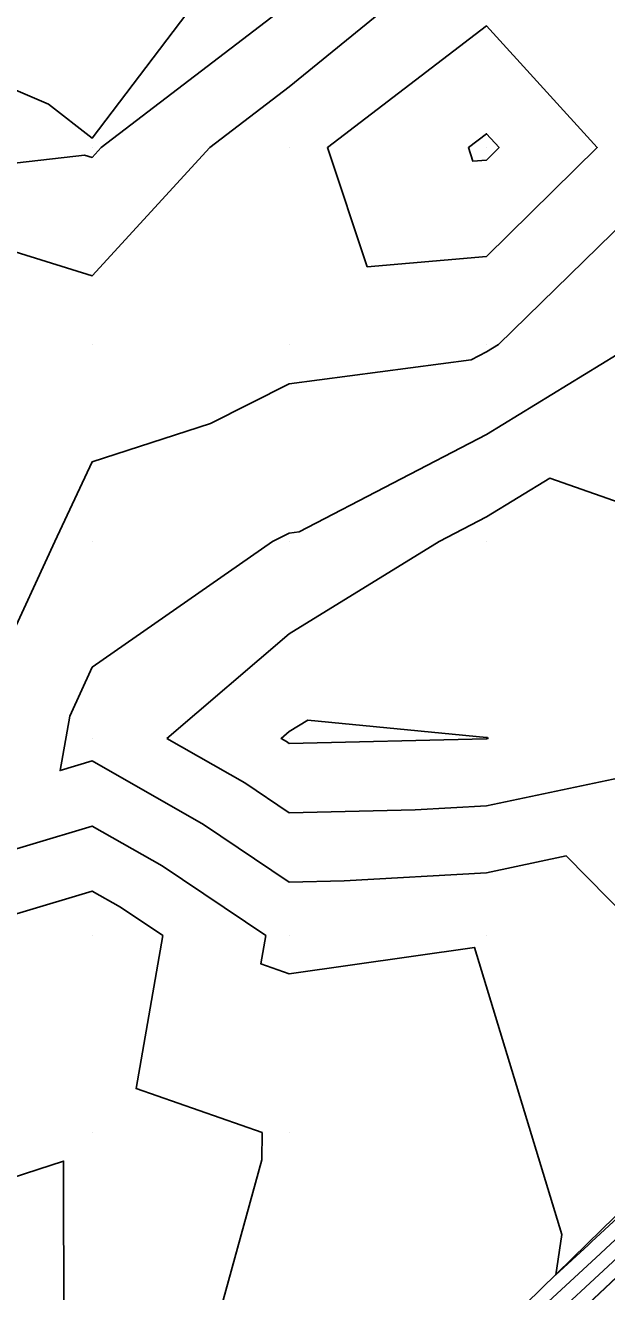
# Model space of a CAD drawing. Extents: x 2188792 to 2191981, y 386090 to 389710.
# Drawn here: x 2191046.8 to 2191076.3, y 388862.2 to 388926.5 of the extents above; entities that cross this region are included whole.
import ezdxf

# ---------------------------------------------------------------- set-up
doc = ezdxf.new("R2010")
doc.units = 0
for name, color, linetype in [('DTM Contours Major', 7, 'Continuous'), ('DTM Contours Minor', 7, 'Continuous'), ('Exist DTM QL2 LIDAR Elevation Point', 7, 'Continuous'), ('PH Exist DTM Breakline', 7, 'Continuous')]:
    doc.layers.add(name, color=color, linetype=linetype)

msp = doc.modelspace()

# ---------------------------------------------------------------- linework, layer by layer
at = {"layer": 'DTM Contours Major'}
for points in [[(2191135.29, 388919.278), (2191129.673, 388913.531), (2191129.274, 388913.142), (2191123.779, 388907.526), (2191123.091, 388906.983), (2191117.854, 388902.39), (2191117.317, 388901.838), (2191111.718, 388897.004), (2191111.713, 388896.994), (2191111.703, 388896.983), (2191111.69, 388896.976), (2191103.395, 388887.906), (2191103.254, 388887.79), (2191096.687, 388881.616), (2191096.601, 388881.534), (2191089.991, 388875.321), (2191089.971, 388875.271), (2191089.93, 388875.231), (2191089.889, 388875.19), (2191083.241, 388868.952), (2191083.206, 388868.919), (2191076.538, 388862.663), (2191076.522, 388862.647), (2191070.575, 388857.068)], [(2191054.002, 388890.284), (2191060.208, 388895.603), (2191067.802, 388900.285), (2191070.209, 388901.537), (2191073.428, 388903.504), (2191080.21, 388901.128), (2191080.545, 388900.285), (2191082.069, 388892.143), (2191085.615, 388888.598), (2191082.501, 388887.303), (2191080.637, 388886.528), (2191078.564, 388888.638), (2191070.209, 388886.872), (2191066.592, 388886.667), (2191060.208, 388886.515), (2191057.955, 388888.031), (2191054.002, 388890.284)]]:
    msp.add_lwpolyline(points, dxfattribs=at)
at = {"layer": 'DTM Contours Minor'}
for points in [[(2191040.206, 388925.834), (2191047.991, 388922.503), (2191050.207, 388920.765), (2191057.411, 388930.288), (2191055.573, 388934.923), (2191060.208, 388935.418), (2191063.508, 388930.288), (2191060.208, 388927.583), (2191050.665, 388920.287), (2191050.207, 388919.788), (2191049.827, 388919.907), (2191040.206, 388918.813)], [(2191068.653, 388930.288), (2191060.208, 388923.367), (2191056.18, 388920.287), (2191050.207, 388913.772), (2191045.246, 388915.325)], [(2191045.758, 388894.733), (2191048.307, 388900.285), (2191050.207, 388904.33), (2191056.202, 388906.28), (2191060.208, 388908.293), (2191069.436, 388909.513), (2191070.209, 388909.915), (2191070.816, 388910.286), (2191080.21, 388919.488), (2191087.979, 388918.055), (2191090.211, 388918.736), (2191093.997, 388920.287), (2191094.557, 388925.942), (2191096.143, 388930.288)], [(2191070.209, 388914.755), (2191064.159, 388914.237), (2191062.136, 388920.287), (2191070.209, 388926.468), (2191075.825, 388920.287), (2191070.209, 388914.755)], [(2191135.765, 388921.325), (2191133.839, 388919.386), (2191129.285, 388914.22), (2191128.558, 388913.481), (2191125.981, 388910.472), (2191123.158, 388907.587), (2191123.081, 388907.526), (2191121.772, 388906.377), (2191117.176, 388903.115), (2191115.571, 388901.458), (2191110.96, 388897.8), (2191108.161, 388894.911), (2191103.317, 388889.5), (2191100.376, 388886.777), (2191096.495, 388883.161), (2191093.131, 388880.049), (2191089.634, 388876.791), (2191085.765, 388873.213), (2191082.726, 388870.382), (2191078.238, 388866.237), (2191075.754, 388863.923), (2191070.496, 388859.071)], [(2191070.209, 388919.657), (2191069.52, 388919.598), (2191069.29, 388920.287), (2191070.209, 388920.991), (2191070.849, 388920.287), (2191070.209, 388919.657)], [(2191135.279, 388919.625), (2191129.385, 388913.596), (2191129.218, 388913.433), (2191123.469, 388907.557), (2191123.086, 388907.254), (2191117.45, 388902.311), (2191117.381, 388902.239), (2191116.622, 388901.584), (2191111.339, 388897.393), (2191109.971, 388895.981), (2191103.279, 388888.507), (2191102.155, 388887.467), (2191096.54, 388882.234), (2191095.159, 388880.956), (2191089.777, 388875.942), (2191088.088, 388874.38), (2191082.984, 388869.625), (2191080.918, 388867.717), (2191076.151, 388863.277), (2191073.616, 388860.938)], [(2191081.755, 388876.695), (2191074.256, 388884.33), (2191070.209, 388883.475), (2191062.99, 388883.065), (2191060.208, 388882.999), (2191055.852, 388885.928), (2191050.207, 388889.147), (2191048.582, 388888.659), (2191049.067, 388891.424), (2191050.207, 388893.907), (2191059.356, 388900.285), (2191060.208, 388900.713), (2191060.702, 388900.778), (2191070.209, 388905.726), (2191077.673, 388910.286)], [(2191061.14, 388891.216), (2191060.208, 388890.641), (2191059.791, 388890.284), (2191060.057, 388890.133), (2191060.208, 388890.031), (2191070.193, 388890.268), (2191070.209, 388890.269), (2191070.281, 388890.284), (2191070.257, 388890.332), (2191070.209, 388890.348), (2191061.14, 388891.216)], [(2191082.468, 388871.139), (2191075.558, 388864.756), (2191075.358, 388864.569), (2191073.718, 388863.056), (2191074.038, 388865.107), (2191069.606, 388879.68), (2191060.208, 388878.34), (2191058.768, 388878.843), (2191059.019, 388880.283), (2191053.75, 388883.826), (2191050.207, 388885.846), (2191043.863, 388883.94)], [(2191056.214, 388859.443), (2191058.818, 388868.892), (2191058.827, 388870.282), (2191052.438, 388872.513), (2191053.791, 388880.283), (2191051.648, 388881.724), (2191050.207, 388882.546), (2191042.678, 388880.283), (2191040.206, 388878.997), (2191036.287, 388870.282), (2191036.488, 388866.564), (2191040.206, 388866.056), (2191048.76, 388868.835), (2191048.769, 388860.281)]]:
    msp.add_lwpolyline(points, dxfattribs=at)
at = {"layer": 'Exist DTM QL2 LIDAR Elevation Point'}
for p, q in [((2191050.207, 388920.287), (2191050.207, 388920.287)), ((2191060.208, 388920.287), (2191060.208, 388920.287)), ((2191070.209, 388920.287), (2191070.209, 388920.287)), ((2191050.207, 388910.286), (2191050.207, 388910.286)), ((2191060.208, 388910.286), (2191060.208, 388910.286)), ((2191070.209, 388910.286), (2191070.209, 388910.286)), ((2191050.207, 388900.285), (2191050.207, 388900.285)), ((2191060.208, 388900.285), (2191060.208, 388900.285)), ((2191070.209, 388900.285), (2191070.209, 388900.285)), ((2191050.207, 388890.284), (2191050.207, 388890.284)), ((2191060.208, 388890.284), (2191060.208, 388890.284)), ((2191070.209, 388890.284), (2191070.209, 388890.284)), ((2191050.207, 388880.283), (2191050.207, 388880.283)), ((2191060.208, 388880.283), (2191060.208, 388880.283)), ((2191070.209, 388880.283), (2191070.209, 388880.283)), ((2191050.207, 388870.282), (2191050.207, 388870.282)), ((2191060.208, 388870.282), (2191060.208, 388870.282))]:
    msp.add_line(p, q, dxfattribs=at)
at = {"layer": 'PH Exist DTM Breakline'}
for points in [[(2191173.358, 388957.855), (2191166.514, 388950.868), (2191159.671, 388943.882), (2191153.572, 388937.834), (2191147.474, 388931.786), (2191141.375, 388925.738), (2191135.277, 388919.69), (2191129.178, 388913.642), (2191123.079, 388907.594), (2191117.39, 388902.299), (2191111.701, 388897.004), (2191103.256, 388887.893), (2191096.572, 388881.589), (2191089.888, 388875.284), (2191083.204, 388868.98), (2191076.519, 388862.675), (2191069.835, 388856.371)], [(2191136.886, 388925.075), (2191130.096, 388918.593), (2191123.307, 388912.112), (2191116.517, 388905.63), (2191109.967, 388898.867), (2191103.416, 388892.104), (2191096.393, 388885.235), (2191089.37, 388878.365), (2191082.346, 388871.496), (2191075.323, 388864.626), (2191068.3, 388857.757)]]:
    msp.add_lwpolyline(points, dxfattribs=at)

doc.saveas('drawing.dxf')
